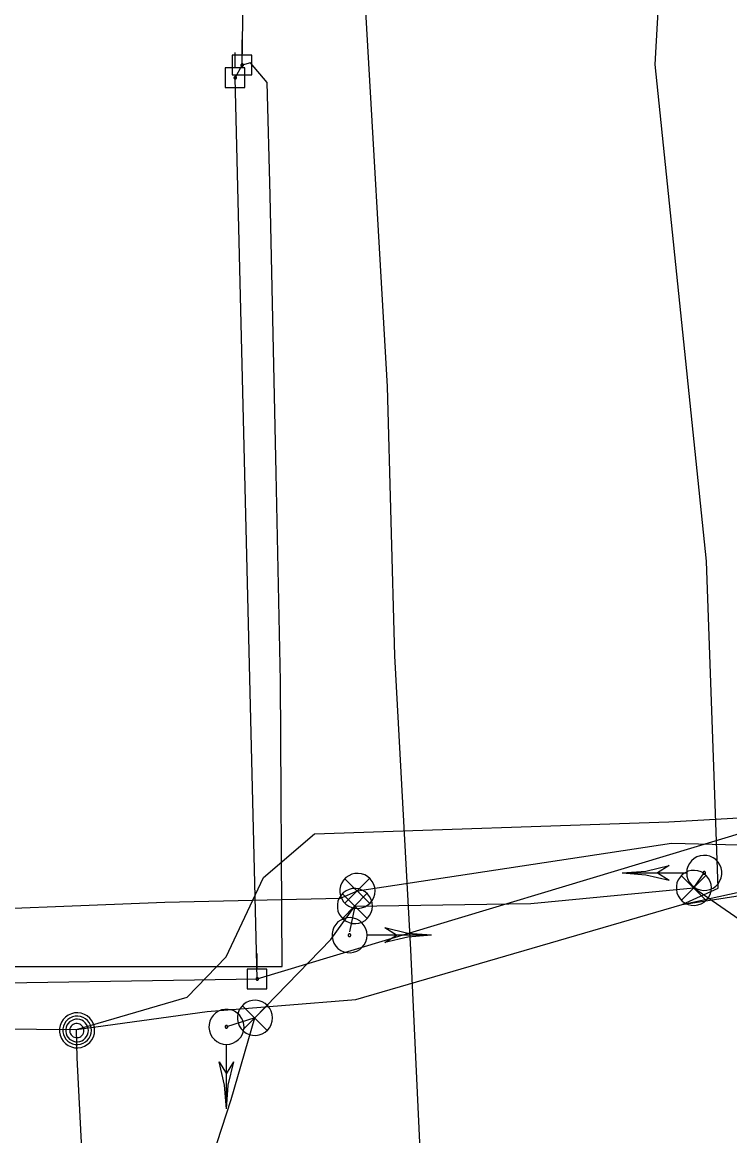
# Model space of a CAD drawing. Extents: x 600849 to 606371, y 330010 to 403088.
# Drawn here: x 601909.4 to 602042.2, y 387641.4 to 387850.7 of the extents above; entities that cross this region are included whole.
import ezdxf

# ---------------------------------------------------------------- set-up
doc = ezdxf.new("R2010")
doc.units = 0
for name, color, linetype in [('E_SIG', 7, 'Continuous'), ('E_SIG_Conduit', 7, 'Continuous'), ('E_UTL_E_UG', 7, 'Continuous'), ('E_UTL_EPowerPole', 7, 'Continuous'), ('E_UTL_G_UG', 7, 'Continuous'), ('E_UTL_MH', 7, 'Continuous'), ('E_UTL_Overhead', 7, 'Continuous'), ('E_UTL_T_UG', 7, 'Continuous')]:
    doc.layers.add(name, color=color, linetype=linetype)

msp = doc.modelspace()

# ---------------------------------------------------------------- linework, layer by layer
at = {"layer": 'E_SIG'}
for points in [[(602034.17, 387690.82), (602034.22, 387690.19), (602034.4, 387689.59), (602034.69, 387689.03), (602035.08, 387688.54), (602035.55, 387688.13), (602036.09, 387687.82), (602036.69, 387687.61), (602037.31, 387687.52), (602037.93, 387687.55), (602038.54, 387687.7), (602039.12, 387687.96), (602039.63, 387688.32), (602040.06, 387688.78), (602040.4, 387689.3), (602040.63, 387689.89), (602040.75, 387690.5), (602040.75, 387691.13), (602040.63, 387691.75), (602040.4, 387692.33), (602040.06, 387692.86), (602039.63, 387693.31), (602039.12, 387693.67), (602038.54, 387693.94), (602037.93, 387694.08), (602037.31, 387694.11), (602036.69, 387694.02), (602036.09, 387693.82), (602035.55, 387693.51), (602035.08, 387693.09), (602034.69, 387692.6), (602034.4, 387692.04), (602034.22, 387691.44), (602034.17, 387690.82)], [(601975.64, 387687.43), (601975.58, 387688.05), (601975.4, 387688.65), (601975.11, 387689.21), (601974.73, 387689.7), (601974.25, 387690.11), (601973.71, 387690.43), (601973.12, 387690.63), (601972.49, 387690.72), (601971.87, 387690.69), (601971.26, 387690.55), (601970.69, 387690.28), (601970.18, 387689.92), (601969.74, 387689.47), (601969.4, 387688.94), (601969.17, 387688.36), (601969.05, 387687.74), (601969.05, 387687.11), (601969.17, 387686.5), (601969.4, 387685.91), (601969.74, 387685.39), (601970.18, 387684.93), (601970.69, 387684.57), (601971.26, 387684.31), (601971.87, 387684.16), (601972.49, 387684.13), (601973.12, 387684.22), (601973.71, 387684.43), (601974.25, 387684.74), (601974.73, 387685.15), (601975.11, 387685.64), (601975.4, 387686.2), (601975.58, 387686.8), (601975.64, 387687.43)], [(602022.07, 387690.82), (602026.52, 387691.16), (602030.87, 387692.19)], [(602022.07, 387690.82), (602034.11, 387690.82)], [(602022.07, 387690.82), (602026.52, 387690.47), (602030.87, 387689.44)], [(602030.86, 387692.19), (602028.66, 387690.82)], [(602028.66, 387690.82), (602030.86, 387689.44)], [(602038.8, 387688), (602038.74, 387688.62), (602038.57, 387689.22), (602038.28, 387689.78), (602037.89, 387690.27), (602037.42, 387690.68), (602036.87, 387691), (602036.28, 387691.2), (602035.66, 387691.29), (602035.03, 387691.26), (602034.42, 387691.12), (602033.85, 387690.85), (602033.34, 387690.49), (602032.91, 387690.04), (602032.57, 387689.51), (602032.34, 387688.93), (602032.22, 387688.31), (602032.22, 387687.68), (602032.34, 387687.07), (602032.57, 387686.48), (602032.91, 387685.96), (602033.34, 387685.5), (602033.85, 387685.14), (602034.42, 387684.88), (602035.03, 387684.73), (602035.66, 387684.7), (602036.28, 387684.79), (602036.87, 387685), (602037.42, 387685.31), (602037.89, 387685.72), (602038.28, 387686.21), (602038.57, 387686.77), (602038.74, 387687.37), (602038.8, 387688)], [(602037.21, 387690.82), (602037.22, 387690.77), (602037.23, 387690.72), (602037.25, 387690.68), (602037.28, 387690.64), (602037.32, 387690.61), (602037.36, 387690.59), (602037.41, 387690.57), (602037.45, 387690.56), (602037.5, 387690.57), (602037.55, 387690.58), (602037.59, 387690.6), (602037.63, 387690.63), (602037.66, 387690.66), (602037.69, 387690.7), (602037.71, 387690.75), (602037.72, 387690.79), (602037.72, 387690.84), (602037.71, 387690.89), (602037.69, 387690.93), (602037.66, 387690.97), (602037.63, 387691.01), (602037.59, 387691.04), (602037.55, 387691.06), (602037.5, 387691.07), (602037.45, 387691.07), (602037.41, 387691.06), (602037.36, 387691.05), (602037.32, 387691.02), (602037.28, 387690.99), (602037.25, 387690.95), (602037.23, 387690.91), (602037.22, 387690.86), (602037.21, 387690.82)], [(601974.6, 387689.76), (601969.99, 387685.1)], [(601969.99, 387689.71), (601974.64, 387685.06)], [(602037.76, 387690.33), (602033.16, 387685.67)], [(602033.16, 387690.28), (602037.81, 387685.63)], [(601975.14, 387684.58), (601975.08, 387685.21), (601974.91, 387685.81), (601974.62, 387686.36), (601974.23, 387686.86), (601973.76, 387687.27), (601973.21, 387687.58), (601972.62, 387687.79), (601972, 387687.88), (601971.37, 387687.85), (601970.76, 387687.7), (601970.19, 387687.44), (601969.68, 387687.07), (601969.25, 387686.62), (601968.91, 387686.09), (601968.68, 387685.51), (601968.56, 387684.89), (601968.56, 387684.27), (601968.68, 387683.65), (601968.91, 387683.07), (601969.25, 387682.54), (601969.68, 387682.09), (601970.19, 387681.72), (601970.76, 387681.46), (601971.37, 387681.31), (601972, 387681.28), (601972.62, 387681.37), (601973.21, 387681.58), (601973.76, 387681.89), (601974.23, 387682.3), (601974.62, 387682.8), (601974.91, 387683.35), (601975.08, 387683.96), (601975.14, 387684.58)], [(601974.11, 387686.92), (601969.5, 387682.26)], [(601969.5, 387686.87), (601974.15, 387682.22)], [(601974.15, 387679.1), (601974.09, 387679.73), (601973.91, 387680.33), (601973.62, 387680.89), (601973.23, 387681.38), (601972.76, 387681.79), (601972.22, 387682.11), (601971.62, 387682.31), (601971, 387682.4), (601970.38, 387682.37), (601969.77, 387682.22), (601969.2, 387681.96), (601968.68, 387681.6), (601968.25, 387681.14), (601967.91, 387680.62), (601967.68, 387680.03), (601967.56, 387679.42), (601967.56, 387678.79), (601967.68, 387678.17), (601967.91, 387677.59), (601968.25, 387677.06), (601968.68, 387676.61), (601969.2, 387676.25), (601969.77, 387675.99), (601970.38, 387675.84), (601971, 387675.81), (601971.62, 387675.9), (601972.22, 387676.1), (601972.76, 387676.42), (601973.23, 387676.83), (601973.62, 387677.32), (601973.91, 387677.88), (601974.09, 387678.48), (601974.15, 387679.1)], [(601986.25, 387679.1), (601981.79, 387679.45), (601977.45, 387680.48)], [(601979.65, 387679.1), (601977.45, 387680.48)], [(601971.1, 387679.1), (601971.09, 387679.15), (601971.08, 387679.2), (601971.06, 387679.24), (601971.03, 387679.28), (601970.99, 387679.31), (601970.95, 387679.33), (601970.91, 387679.35), (601970.86, 387679.36), (601970.81, 387679.35), (601970.76, 387679.34), (601970.72, 387679.32), (601970.68, 387679.3), (601970.65, 387679.26), (601970.62, 387679.22), (601970.6, 387679.18), (601970.59, 387679.13), (601970.59, 387679.08), (601970.6, 387679.03), (601970.62, 387678.99), (601970.65, 387678.95), (601970.68, 387678.91), (601970.72, 387678.89), (601970.76, 387678.87), (601970.81, 387678.85), (601970.86, 387678.85), (601970.91, 387678.86), (601970.95, 387678.88), (601970.99, 387678.9), (601971.03, 387678.93), (601971.06, 387678.97), (601971.08, 387679.01), (601971.09, 387679.06), (601971.1, 387679.1)], [(601986.25, 387679.1), (601974.2, 387679.1)], [(601986.25, 387679.1), (601981.79, 387678.76), (601977.45, 387677.73)], [(601977.45, 387677.73), (601979.65, 387679.1)], [(601956.39, 387663.57), (601956.33, 387664.19), (601956.15, 387664.8), (601955.86, 387665.35), (601955.48, 387665.85), (601955, 387666.26), (601954.46, 387666.57), (601953.87, 387666.78), (601953.25, 387666.87), (601952.62, 387666.84), (601952.01, 387666.69), (601951.44, 387666.43), (601950.93, 387666.06), (601950.49, 387665.61), (601950.15, 387665.08), (601949.92, 387664.5), (601949.8, 387663.88), (601949.8, 387663.26), (601949.92, 387662.64), (601950.15, 387662.06), (601950.49, 387661.53), (601950.93, 387661.07), (601951.44, 387660.71), (601952.01, 387660.45), (601952.62, 387660.3), (601953.25, 387660.27), (601953.87, 387660.36), (601954.46, 387660.57), (601955, 387660.88), (601955.48, 387661.29), (601955.86, 387661.78), (601956.15, 387662.34), (601956.33, 387662.94), (601956.39, 387663.57)], [(601955.35, 387665.9), (601950.74, 387661.25)], [(601950.74, 387665.86), (601955.39, 387661.2)], [(601947.73, 387658.58), (601948.36, 387658.64), (601948.96, 387658.82), (601949.52, 387659.11), (601950.01, 387659.49), (601950.42, 387659.97), (601950.74, 387660.51), (601950.94, 387661.1), (601951.03, 387661.73), (601951, 387662.35), (601950.85, 387662.96), (601950.59, 387663.53), (601950.23, 387664.04), (601949.77, 387664.48), (601949.25, 387664.82), (601948.66, 387665.05), (601948.05, 387665.17), (601947.42, 387665.17), (601946.8, 387665.05), (601946.22, 387664.82), (601945.69, 387664.48), (601945.24, 387664.04), (601944.88, 387663.53), (601944.62, 387662.96), (601944.47, 387662.35), (601944.44, 387661.73), (601944.53, 387661.1), (601944.73, 387660.51), (601945.05, 387659.97), (601945.46, 387659.49), (601945.95, 387659.11), (601946.51, 387658.82), (601947.11, 387658.64), (601947.73, 387658.58)], [(601947.73, 387661.63), (601947.78, 387661.64), (601947.83, 387661.65), (601947.87, 387661.67), (601947.91, 387661.7), (601947.94, 387661.74), (601947.96, 387661.78), (601947.98, 387661.82), (601947.99, 387661.87), (601947.98, 387661.92), (601947.97, 387661.97), (601947.95, 387662.01), (601947.93, 387662.05), (601947.89, 387662.08), (601947.85, 387662.11), (601947.81, 387662.13), (601947.76, 387662.13), (601947.71, 387662.13), (601947.66, 387662.13), (601947.62, 387662.11), (601947.58, 387662.08), (601947.54, 387662.05), (601947.52, 387662.01), (601947.5, 387661.97), (601947.48, 387661.92), (601947.48, 387661.87), (601947.49, 387661.82), (601947.51, 387661.78), (601947.53, 387661.74), (601947.56, 387661.7), (601947.6, 387661.67), (601947.64, 387661.65), (601947.69, 387661.64), (601947.73, 387661.63)], [(601947.73, 387646.48), (601947.73, 387658.52)], [(601947.73, 387646.48), (601947.39, 387650.94), (601946.36, 387655.28)], [(601946.36, 387655.28), (601947.73, 387653.08)], [(601947.73, 387646.48), (601948.08, 387650.94), (601949.11, 387655.28)], [(601947.73, 387653.08), (601949.11, 387655.28)]]:
    msp.add_lwpolyline(points, dxfattribs=at)
at = {"layer": 'E_SIG_Conduit'}
msp.add_lwpolyline([(601968.83, 387526.44), (601965.7, 387533.46), (601964.85, 387545.34), (601963.48, 387551.71), (601961.65, 387553.69), (601959.16, 387556.52), (601950.94, 387595.45), (601941.67, 387626.85), (601948.6, 387648.25), (601953.09, 387663.57), (601967.34, 387678.3), (601971.84, 387684.58), (602004.88, 387685.08), (602035.5, 387688), (602067.91, 387665.59)], dxfattribs=at)
at = {"layer": 'E_UTL_E_UG'}
for points in [[(602035.5, 387688), (602037.47, 387690.82)], [(601971.84, 387684.58), (601970.82, 387679.72)], [(601953.09, 387663.57), (601947.74, 387661.88)]]:
    msp.add_lwpolyline(points, dxfattribs=at)
at = {"layer": 'E_UTL_EPowerPole'}
for points in [[(601950.66, 387844.47), (601950.66, 387847.38)], [(601952.5, 387844.47), (601948.82, 387844.47)], [(601948.82, 387844.47), (601948.82, 387840.78)], [(601949.35, 387842.09), (601949.35, 387845)], [(601952.5, 387840.78), (601952.5, 387844.47)], [(601951.2, 387842.09), (601947.51, 387842.09)], [(601947.51, 387842.09), (601947.51, 387838.4)], [(601950.93, 387842.63), (601950.93, 387842.68), (601950.91, 387842.72), (601950.89, 387842.76), (601950.87, 387842.8), (601950.83, 387842.83), (601950.79, 387842.85), (601950.75, 387842.86), (601950.7, 387842.87), (601950.66, 387842.87), (601950.62, 387842.86), (601950.57, 387842.84), (601950.54, 387842.81), (601950.51, 387842.78), (601950.48, 387842.74), (601950.46, 387842.7), (601950.46, 387842.65), (601950.46, 387842.61), (601950.46, 387842.56), (601950.48, 387842.52), (601950.51, 387842.48), (601950.54, 387842.45), (601950.57, 387842.43), (601950.62, 387842.41), (601950.66, 387842.4), (601950.7, 387842.39), (601950.75, 387842.4), (601950.79, 387842.42), (601950.83, 387842.44), (601950.87, 387842.47), (601950.89, 387842.5), (601950.91, 387842.54), (601950.93, 387842.59), (601950.93, 387842.63)], [(601951.2, 387838.4), (601951.2, 387842.09)], [(601948.82, 387840.78), (601952.5, 387840.78)], [(601949.62, 387840.25), (601949.62, 387840.29), (601949.61, 387840.33), (601949.59, 387840.38), (601949.56, 387840.41), (601949.52, 387840.44), (601949.49, 387840.46), (601949.44, 387840.48), (601949.4, 387840.48), (601949.35, 387840.48), (601949.31, 387840.47), (601949.27, 387840.45), (601949.23, 387840.43), (601949.2, 387840.39), (601949.17, 387840.36), (601949.16, 387840.31), (601949.15, 387840.27), (601949.15, 387840.22), (601949.16, 387840.18), (601949.17, 387840.14), (601949.2, 387840.1), (601949.23, 387840.07), (601949.27, 387840.04), (601949.31, 387840.02), (601949.35, 387840.01), (601949.4, 387840.01), (601949.44, 387840.01), (601949.49, 387840.03), (601949.52, 387840.05), (601949.56, 387840.08), (601949.59, 387840.12), (601949.61, 387840.16), (601949.62, 387840.2), (601949.62, 387840.25)], [(601947.51, 387838.4), (601951.2, 387838.4)], [(601953.5, 387672.73), (601953.5, 387675.64)], [(601955.34, 387672.73), (601951.65, 387672.73)], [(601951.65, 387672.73), (601951.65, 387669.04)], [(601955.34, 387669.04), (601955.34, 387672.73)], [(601953.77, 387670.89), (601953.76, 387670.93), (601953.75, 387670.98), (601953.73, 387671.02), (601953.7, 387671.05), (601953.67, 387671.08), (601953.63, 387671.1), (601953.59, 387671.12), (601953.54, 387671.13), (601953.5, 387671.12), (601953.45, 387671.11), (601953.41, 387671.09), (601953.37, 387671.07), (601953.34, 387671.03), (601953.32, 387671), (601953.3, 387670.95), (601953.29, 387670.91), (601953.29, 387670.86), (601953.3, 387670.82), (601953.32, 387670.78), (601953.34, 387670.74), (601953.37, 387670.71), (601953.41, 387670.68), (601953.45, 387670.66), (601953.5, 387670.65), (601953.54, 387670.65), (601953.59, 387670.66), (601953.63, 387670.67), (601953.67, 387670.69), (601953.7, 387670.72), (601953.73, 387670.76), (601953.75, 387670.8), (601953.76, 387670.84), (601953.77, 387670.89)], [(601951.65, 387669.04), (601955.34, 387669.04)]]:
    msp.add_lwpolyline(points, dxfattribs=at)
at = {"layer": 'E_UTL_G_UG'}
msp.add_lwpolyline([(602003.89, 387128.32), (602000.53, 387212.86), (601999.03, 387287.98), (601996.78, 387350), (601993.81, 387417.14), (601989.79, 387549.55), (601987.82, 387559.56), (601982.37, 387676.37), (601979.36, 387731.61), (601977.96, 387782.25), (601973.78, 387854.95), (601971.4, 387882.88), (601959.06, 387893.88), (601947.92, 388034.9), (601947.76, 388044.12), (601950, 388048.88), (601963.04, 388065.72), (601966.96, 388089.3), (601965.26, 388119.24), (601959.85, 388250.73), (601957.45, 388332.62), (601954.78, 388482.26)], dxfattribs=at)
at = {"layer": 'E_UTL_MH'}
for points in [[(601922.98, 387661.23), (601922.93, 387661.85), (601922.75, 387662.45), (601922.46, 387663.01), (601922.07, 387663.51), (601921.6, 387663.92), (601921.06, 387664.23), (601920.46, 387664.43), (601919.84, 387664.52), (601919.22, 387664.49), (601918.61, 387664.35), (601918.03, 387664.09), (601917.52, 387663.72), (601917.09, 387663.27), (601916.75, 387662.74), (601916.52, 387662.16), (601916.4, 387661.54), (601916.4, 387660.91), (601916.52, 387660.3), (601916.75, 387659.72), (601917.09, 387659.19), (601917.52, 387658.73), (601918.03, 387658.37), (601918.61, 387658.11), (601919.22, 387657.96), (601919.84, 387657.93), (601920.46, 387658.02), (601921.06, 387658.23), (601921.6, 387658.54), (601922.07, 387658.95), (601922.46, 387659.44), (601922.75, 387660), (601922.93, 387660.6), (601922.98, 387661.23)], [(601922.37, 387661.22), (601922.32, 387661.73), (601922.18, 387662.22), (601921.94, 387662.67), (601921.63, 387663.07), (601921.25, 387663.4), (601920.8, 387663.66), (601920.32, 387663.82), (601919.82, 387663.9), (601919.31, 387663.87), (601918.82, 387663.75), (601918.35, 387663.54), (601917.94, 387663.25), (601917.59, 387662.88), (601917.31, 387662.45), (601917.12, 387661.98), (601917.03, 387661.48), (601917.03, 387660.97), (601917.12, 387660.47), (601917.31, 387660), (601917.59, 387659.57), (601917.94, 387659.2), (601918.35, 387658.91), (601918.82, 387658.69), (601919.31, 387658.57), (601919.82, 387658.55), (601920.32, 387658.62), (601920.8, 387658.79), (601921.25, 387659.04), (601921.63, 387659.38), (601921.94, 387659.78), (601922.18, 387660.23), (601922.32, 387660.72), (601922.37, 387661.22)], [(601921.81, 387661.19), (601921.77, 387661.6), (601921.65, 387661.99), (601921.47, 387662.35), (601921.22, 387662.66), (601920.91, 387662.93), (601920.56, 387663.13), (601920.18, 387663.26), (601919.78, 387663.32), (601919.37, 387663.3), (601918.98, 387663.21), (601918.61, 387663.04), (601918.28, 387662.8), (601918, 387662.51), (601917.78, 387662.17), (601917.63, 387661.79), (601917.56, 387661.4), (601917.56, 387660.99), (601917.63, 387660.6), (601917.78, 387660.22), (601918, 387659.88), (601918.28, 387659.59), (601918.61, 387659.35), (601918.98, 387659.18), (601919.37, 387659.09), (601919.78, 387659.07), (601920.18, 387659.13), (601920.56, 387659.26), (601920.91, 387659.46), (601921.22, 387659.73), (601921.47, 387660.04), (601921.65, 387660.4), (601921.77, 387660.79), (601921.81, 387661.19)], [(601920.95, 387661.18), (601920.93, 387661.43), (601920.86, 387661.67), (601920.74, 387661.9), (601920.58, 387662.1), (601920.39, 387662.26), (601920.17, 387662.39), (601919.93, 387662.47), (601919.68, 387662.51), (601919.43, 387662.5), (601919.18, 387662.44), (601918.95, 387662.33), (601918.75, 387662.19), (601918.57, 387662), (601918.44, 387661.79), (601918.34, 387661.55), (601918.29, 387661.31), (601918.29, 387661.05), (601918.34, 387660.8), (601918.44, 387660.57), (601918.57, 387660.36), (601918.75, 387660.17), (601918.95, 387660.03), (601919.18, 387659.92), (601919.43, 387659.86), (601919.68, 387659.85), (601919.93, 387659.89), (601920.17, 387659.97), (601920.39, 387660.09), (601920.58, 387660.26), (601920.74, 387660.46), (601920.86, 387660.68), (601920.93, 387660.93), (601920.95, 387661.18)]]:
    msp.add_lwpolyline(points, dxfattribs=at)
at = {"layer": 'E_UTL_Overhead'}
for points in [[(601953.53, 387670.89), (601949.39, 387840.25), (601950.69, 387842.63), (601951.95, 387930.26), (601948.47, 388059.26), (601948.33, 388060.67), (601945.47, 388290.32), (601945.41, 388292.15), (601941.26, 388520.59), (601938.19, 388748.98), (601936.15, 388979.91), (601934.3, 389201.38), (601932.82, 389435.42), (601930.07, 389635.6), (601928.54, 389846.16), (601927.53, 389848.31), (601926.21, 390055.05), (601926.13, 390056.48), (601925.67, 390136.2)], [(601679.46, 387668.8), (601757.83, 387668.55), (601827.61, 387668.89), (601953.53, 387670.89), (602054.47, 387701.35), (602169.29, 387703.85), (602308.2, 387704.25), (602422.23, 387704.14), (602681.73, 387663.43), (602959.06, 387666.83), (603184.16, 387699.44), (603373.03, 387663.52)]]:
    msp.add_lwpolyline(points, dxfattribs=at)
at = {"layer": 'E_UTL_T_UG'}
for points in [[(601919.6, 387661.36), (601944.14, 387664.78), (601972.03, 387667.03), (602033.31, 387684.85), (602040.09, 387687.95), (602037.87, 387749.39), (602028.26, 387842.77), (602029.38, 387862.77), (602028.58, 387915.23), (602023.65, 387923.26)], [(601958.2, 387673.23), (601957.9, 387726.85), (601957.04, 387765.94), (601955.92, 387818.18), (601955.35, 387839.36), (601952.28, 387843.05), (601950.69, 387842.63)], [(601671.56, 387658.34), (601845.43, 387661.83), (601866.75, 387661.8), (601919.6, 387661.36), (601944.14, 387664.78), (601972.03, 387667.03), (602033.31, 387684.85), (602045.64, 387687.59), (602050.22, 387690.07), (602059.28, 387686.24), (602096.19, 387685.53), (602152.62, 387688.03), (602203.77, 387684.81), (602227.61, 387683.02), (602282.52, 387682.73), (602324.33, 387688.63), (602370.49, 387690.02), (602414.71, 387690.76), (602422.64, 387701.18), (602447.51, 387703.32), (602511.34, 387705.1), (603115.79, 387709.88)], [(601663.01, 387682.33), (601723.47, 387680.25), (601757.52, 387674.93), (601841.32, 387681.58), (601936.14, 387685.3), (601969.18, 387686.04), (601972.34, 387687.43), (602031.32, 387696.4), (602054.18, 387695.86), (602057.04, 387701.9)], [(601919.6, 387661.36), (601940.37, 387667.48), (601947.71, 387675.01), (601954.72, 387689.95), (601964.29, 387698.18), (602030.83, 387700.44), (602057.04, 387701.9)], [(601919.6, 387661.36), (601944.14, 387664.78), (601972.03, 387667.03), (602033.31, 387684.85), (602045.85, 387686.79)], [(601660.07, 387671.82), (601684.78, 387673.21), (601719.22, 387671.51), (601757.62, 387670.25), (601843.56, 387673.23), (601958.2, 387673.23)], [(601968.64, 387186.34), (601986.37, 387184.64), (601983.47, 387209.17), (601983.03, 387215.15), (601981.17, 387252.53), (601977.87, 387309.34), (601975.1, 387362.54), (601973.29, 387385.82), (601971.99, 387396.25), (601971.18, 387405.06), (601968.64, 387448.66), (601966.82, 387473.83), (601965.35, 387492.5), (601962.07, 387512.39), (601959.56, 387520.06), (601952.69, 387536.43), (601949.23, 387544.66), (601938.04, 387563.37), (601936.24, 387566.37), (601924.95, 387581.33), (601921.22, 387626.61), (601919.72, 387656.08), (601919.6, 387661.36)]]:
    msp.add_lwpolyline(points, dxfattribs=at)

doc.saveas('drawing.dxf')
